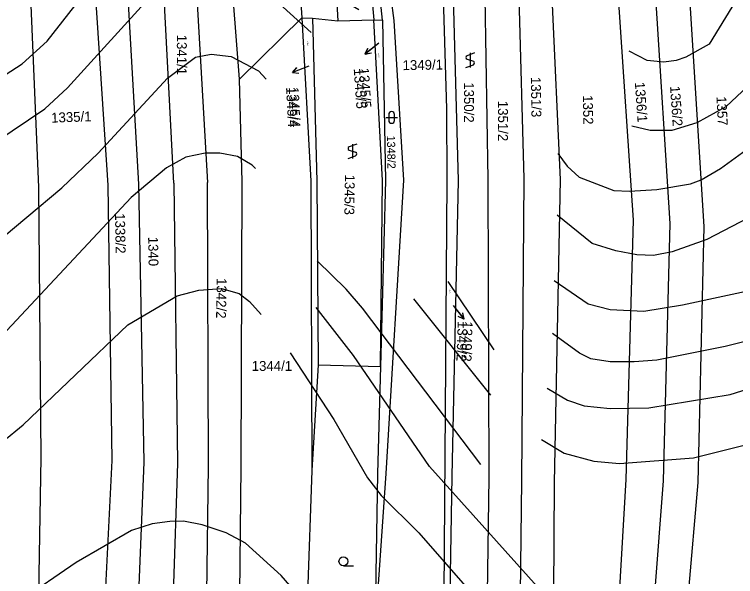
# Model space of a CAD drawing. Extents: x -555860 to -552701, y -1187050 to -1182291.
# Drawn here: x -553802.7 to -553678.7, y -1185150.9 to -1185054.2 of the extents above; entities that cross this region are included whole.
import ezdxf

# ---------------------------------------------------------------- set-up
doc = ezdxf.new("R2010")
doc.units = 0
for name, color, linetype in [('LEG_2b', 7, 'Continuous'), ('Level 16', 7, 'Continuous'), ('Level 25', 7, 'Continuous'), ('Level 40', 7, 'Continuous'), ('Level 41', 7, 'Continuous'), ('navrh_BV', 7, 'Continuous'), ('stav_BV', 7, 'Continuous')]:
    doc.layers.add(name, color=color, linetype=linetype)

msp = doc.modelspace()

# ---------------------------------------------------------------- linework, layer by layer
at = {"layer": 'Level 16'}
for p, q in [((-553740.03, -1185059.19), (-553742.41, -1185061.02)), ((-553742.41, -1185061.02), (-553741.92, -1185060.02)), ((-553742.41, -1185061.02), (-553741.31, -1185060.81)), ((-553752.1, -1185063.13), (-553754.9, -1185064.22)), ((-553754.9, -1185064.22), (-553754.15, -1185063.39)), ((-553754.9, -1185064.22), (-553753.78, -1185064.32)), ((-553727.24, -1185104.3), (-553725.41, -1185106.68)), ((-553725.41, -1185106.68), (-553726.42, -1185106.19)), ((-553725.41, -1185106.68), (-553725.62, -1185105.58))]:
    msp.add_line(p, q, dxfattribs=at)
at = {"layer": 'Level 25'}
for p, q in [((-553723.57, -1185060.86), (-553724.87, -1185061.33)), ((-553724.32, -1185060.86), (-553724.32, -1185063.36)), ((-553725.07, -1185063.36), (-553723.77, -1185062.87)), ((-553724.87, -1185061.94), (-553723.77, -1185062.27)), ((-553738.35, -1185071.45), (-553738.35, -1185072.45)), ((-553737.35, -1185072.45), (-553737.35, -1185071.45)), ((-553738.85, -1185071.95), (-553736.85, -1185071.95)), ((-553743.85, -1185076.52), (-553745.15, -1185077)), ((-553744.6, -1185076.52), (-553744.6, -1185079.02)), ((-553745.15, -1185077.6), (-553744.05, -1185077.93)), ((-553745.35, -1185079.02), (-553744.05, -1185078.53)), ((-553746.15, -1185149.07), (-553744.4, -1185149.07))]:
    msp.add_line(p, q, dxfattribs=at)
msp.add_circle((-553746.15, -1185148.32), 0.75, dxfattribs=at)
for centre, radius, start, end in [((-553724.74, -1185061.64), 0.329, 113.579, 246.421), ((-553723.9, -1185062.57), 0.329, 293.574, 66.426), ((-553737.85, -1185071.45), 0.5, 0, 180), ((-553737.85, -1185072.45), 0.5, 180, 359.9879), ((-553745.02, -1185077.3), 0.329, 113.579, 246.421), ((-553744.18, -1185078.23), 0.329, 293.574, 66.426)]:
    msp.add_arc(centre, radius, start, end, dxfattribs=at)
at = {"layer": 'Level 40'}
for points in [[(-553814.26, -1185081.7), (-553797.48, -1185070.47), (-553793.6, -1185066.86), (-553778.63, -1185050.36), (-553776, -1185049.05), (-553773.78, -1185048.56), (-553770.06, -1185048.06), (-553766.57, -1185048.14), (-553763.29, -1185049.21), (-553757.69, -1185051.89), (-553751.7, -1185057.35)], [(-553709.29, -1185078.17), (-553707.64, -1185080.31), (-553705.57, -1185082.22), (-553699.63, -1185084.53), (-553696.96, -1185084.61), (-553692.21, -1185084.36), (-553686.42, -1185083.36), (-553684.62, -1185082.71), (-553681.29, -1185080.73), (-553676.85, -1185077.54), (-553673.56, -1185073.47), (-553669.37, -1185067), (-553668.11, -1185063.68)], [(-553728.16, -1185100.15), (-553720.26, -1185111.91)], [(-553712.05, -1185127.37), (-553708.19, -1185129.68), (-553703.06, -1185131.06), (-553698.63, -1185131.48), (-553685.92, -1185130.49), (-553673.11, -1185127.32), (-553665.96, -1185125.04), (-553659.24, -1185121.77), (-553647.18, -1185114.56), (-553641.19, -1185109.29)]]:
    msp.add_lwpolyline(points, dxfattribs=at)
at = {"layer": 'Level 41'}
for points in [[(-553675.75, -1184998.59), (-553675.37, -1185017.25), (-553677.2, -1185038.33), (-553678.73, -1185051.93), (-553683.23, -1185059.37), (-553687.25, -1185061.59), (-553688.92, -1185062.15), (-553691.05, -1185062.42), (-553693.91, -1185062.15), (-553697.02, -1185060.54)], [(-553818.98, -1185074.07), (-553801.41, -1185062.75), (-553797.07, -1185058.82), (-553786.95, -1185045.79), (-553780.98, -1185040.24), (-553778.77, -1185038.99), (-553775.83, -1185038.65), (-553771.7, -1185038.99), (-553763.88, -1185041.97), (-553754, -1185047.19), (-553743.47, -1185053.39)], [(-553696.54, -1185073.37), (-553693.36, -1185074.13), (-553689.57, -1185074.13), (-553685.28, -1185072.81), (-553680.32, -1185070.05), (-553675.74, -1185065.75), (-553674.07, -1185062), (-553672.58, -1185057.34), (-553671.46, -1185040.18)], [(-553806.64, -1185094.18), (-553794.57, -1185084.06), (-553788.33, -1185078.09), (-553776.41, -1185065.2), (-553771.56, -1185061.59), (-553768.9, -1185061.09), (-553765.46, -1185061.45), (-553760.74, -1185063.95), (-553759.45, -1185065.36)], [(-553653.43, -1185062.88), (-553654.28, -1185065.28), (-553656.75, -1185069.91), (-553661.32, -1185076.57), (-553665.34, -1185081.01), (-553671.17, -1185086), (-553675.05, -1185088.49), (-553683.63, -1185092.94), (-553689.57, -1185095.09), (-553692.8, -1185095.7), (-553695.67, -1185095.58), (-553699.3, -1185094.92), (-553703.34, -1185093.62), (-553709.39, -1185088.76)], [(-553761.25, -1185080.75), (-553761.85, -1185080.17), (-553764.35, -1185078.65), (-553767.42, -1185078.09), (-553769.89, -1185078.09), (-553773.22, -1185078.79), (-553776.55, -1185080.59), (-553782.65, -1185085.72), (-553808.99, -1185113.87)], [(-553709.88, -1185099.99), (-553704.03, -1185104.02), (-553700.29, -1185104.99), (-553694.46, -1185105.27), (-553687.81, -1185104.16), (-553674.77, -1185101.39), (-553667.29, -1185097.37), (-553658.83, -1185090.71), (-553652.31, -1185082.67), (-553650.97, -1185080.54)], [(-553646.19, -1185089.52), (-553651.19, -1185096.22), (-553659.38, -1185103.05), (-553665.62, -1185106.52), (-553672.28, -1185109.29), (-553680.48, -1185111.35), (-553692.24, -1185113.73), (-553696.16, -1185113.99), (-553700.29, -1185114.01), (-553703.58, -1185113.49), (-553705.56, -1185112.48), (-553710.2, -1185109.11)], [(-553722.5, -1185131.68), (-553742.85, -1185104.75), (-553745.67, -1185101.51), (-553750.65, -1185096.62)], [(-553811.77, -1185133.42), (-553801.23, -1185124.82), (-553783.2, -1185107.63), (-553774.75, -1185102.64), (-553771, -1185101.67), (-553767.12, -1185101.39), (-553764.07, -1185102.22), (-553762.29, -1185103.59), (-553760.29, -1185105.87)], [(-553734.06, -1185103.14), (-553720.82, -1185119.74)], [(-553706.8, -1185159.35), (-553731.35, -1185132.03), (-553744.38, -1185112.9), (-553750.83, -1185104.64)], [(-553755.31, -1185112.47), (-553747.8, -1185123.94), (-553742.02, -1185133.97), (-553739.67, -1185137.02), (-553733.15, -1185143.4), (-553717.2, -1185161.71)], [(-553711.09, -1185118.5), (-553707.62, -1185120.58), (-553704.73, -1185121.58), (-553700.29, -1185122.05), (-553693.63, -1185121.91), (-553679.65, -1185119.6), (-553671.45, -1185117.06)], [(-553745.35, -1185164.06), (-553756.86, -1185150.75), (-553762.96, -1185145.2), (-553766.29, -1185143.4), (-553770.45, -1185142.01), (-553773.67, -1185141.38), (-553775.99, -1185141.46), (-553779.04, -1185141.88), (-553782.58, -1185143.03), (-553792.08, -1185148.53), (-553801.78, -1185155.19)]]:
    msp.add_lwpolyline(points, dxfattribs=at)
at = {"layer": 'navrh_BV'}
for p, q in [((-553711.9, -1185015.47), (-553708.87, -1185082.6)), ((-553749.45, -1185019.32), (-553747.08, -1185055.31)), ((-553744.14, -1185018.92), (-553740.93, -1185055.17)), ((-553739.43, -1185055.21), (-553743.15, -1185018.82)), ((-553737.43, -1185055.26), (-553742.16, -1185018.72)), ((-553781.32, -1185083.44), (-553784.76, -1185023.2)), ((-553775.29, -1185083.26), (-553778.52, -1185022.57)), ((-553790.64, -1185023.71), (-553786.65, -1185083.6)), ((-553798.53, -1185083.95), (-553801.06, -1185024.85)), ((-553772.72, -1185026.77), (-553769.52, -1185083.16)), ((-553764.03, -1185065.37), (-553767.08, -1185026.3)), ((-553700.58, -1185025.87), (-553696.33, -1185089.61)), ((-553753.89, -1185045.66), (-553753.27, -1185054.83)), ((-553684.09, -1185090.73), (-553686.79, -1185047.8)), ((-553692.65, -1185048.3), (-553689.99, -1185090.18)), ((-553728.38, -1185070.45), (-553728.94, -1185050.5)), ((-553726.33, -1185082.77), (-553727.25, -1185050.46)), ((-553721.84, -1185050.21), (-553721.28, -1185082.62)), ((-553715.05, -1185082.5), (-553715.94, -1185050.17)), ((-553753.27, -1185054.83), (-553764.03, -1185065.37)), ((-553753.27, -1185054.83), (-553751.73, -1185082.91)), ((-553753.27, -1185054.83), (-553751.43, -1185054.88)), ((-553751.43, -1185054.88), (-553750.73, -1185082.9)), ((-553751.43, -1185054.88), (-553747.08, -1185055.31)), ((-553747.08, -1185055.31), (-553740.93, -1185055.17)), ((-553740.93, -1185055.17), (-553739.43, -1185055.21)), ((-553739.43, -1185082.78), (-553740.93, -1185055.17)), ((-553739.43, -1185055.21), (-553738.93, -1185082.77)), ((-553735.73, -1185082.74), (-553737.43, -1185055.26)), ((-553763.54, -1185083.01), (-553764.03, -1185065.37)), ((-553728.32, -1185082.83), (-553728.38, -1185070.45)), ((-553750.73, -1185082.9), (-553750.48, -1185114.51)), ((-553738.93, -1185082.77), (-553739.78, -1185114.79)), ((-553739.78, -1185114.79), (-553739.43, -1185082.78)), ((-553738.76, -1185133.22), (-553735.73, -1185082.74)), ((-553728.9, -1185162.54), (-553728.32, -1185082.83)), ((-553727.41, -1185133.67), (-553726.33, -1185082.77)), ((-553721.28, -1185082.62), (-553721.14, -1185133.89)), ((-553715.47, -1185134.42), (-553715.05, -1185082.5)), ((-553708.87, -1185082.6), (-553709.89, -1185134.82)), ((-553798.1, -1185130.44), (-553798.53, -1185083.95)), ((-553786.65, -1185083.6), (-553785.98, -1185130.95)), ((-553780.4, -1185131.26), (-553781.32, -1185083.44)), ((-553775.29, -1185083.26), (-553774.69, -1185131.44)), ((-553769.33, -1185131.86), (-553769.52, -1185083.16)), ((-553763.7, -1185132.07), (-553763.54, -1185083.01)), ((-553751.73, -1185082.91), (-553751.6, -1185132.71)), ((-553696.33, -1185089.61), (-553697.57, -1185134.24)), ((-553689.99, -1185090.18), (-553691.14, -1185134.46)), ((-553685.12, -1185134.76), (-553684.09, -1185090.73)), ((-553750.48, -1185114.51), (-553751.6, -1185132.71)), ((-553750.48, -1185114.51), (-553739.78, -1185114.79)), ((-553739.78, -1185114.79), (-553740.27, -1185133.18)), ((-553798.67, -1185159.95), (-553798.1, -1185130.44)), ((-553785.98, -1185130.95), (-553787.4, -1185160.33)), ((-553781.64, -1185160.69), (-553780.4, -1185131.26)), ((-553774.69, -1185131.44), (-553775.68, -1185160.88)), ((-553769.76, -1185161.1), (-553769.33, -1185131.86)), ((-553764.01, -1185161.37), (-553763.7, -1185132.07)), ((-553751.6, -1185132.71), (-553752.61, -1185161.81)), ((-553740.27, -1185133.18), (-553740.79, -1185162.29)), ((-553740.79, -1185162.29), (-553738.76, -1185133.22)), ((-553727.91, -1185162.63), (-553727.41, -1185133.67)), ((-553721.14, -1185133.89), (-553721.52, -1185162.91)), ((-553715.79, -1185163.19), (-553715.47, -1185134.42)), ((-553709.89, -1185134.82), (-553710.1, -1185163.44)), ((-553697.57, -1185134.24), (-553700.71, -1185189.08)), ((-553691.14, -1185134.46), (-553695.38, -1185189.26)), ((-553689.96, -1185189.3), (-553685.12, -1185134.76))]:
    msp.add_line(p, q, dxfattribs=at)
at = {"layer": 'stav_BV'}
for p, q in [((-553740.03, -1185059.19), (-553742.4, -1185061.04)), ((-553742.4, -1185061.04), (-553741.91, -1185060.03)), ((-553742.4, -1185061.04), (-553741.3, -1185060.82)), ((-553752.1, -1185063.13), (-553754.9, -1185064.21)), ((-553754.9, -1185064.21), (-553754.15, -1185063.38)), ((-553754.9, -1185064.21), (-553753.79, -1185064.31)), ((-553727.24, -1185104.3), (-553725.39, -1185106.67)), ((-553725.39, -1185106.67), (-553726.4, -1185106.18)), ((-553725.39, -1185106.67), (-553725.61, -1185105.57))]:
    msp.add_line(p, q, dxfattribs=at)

# ---------------------------------------------------------------- texts
at = {"layer": 'LEG_2b'}
for s, height, rotation, p in [('1341/1', 1.7, 270, (-553774.78, -1185057.71)), ('1345/4', 0.2, 273, (-553752.41, -1185058.76)), ('1345/5', 0.2, 273, (-553740.22, -1185060.78)), ('1349/1', 1.7, 1, (-553735.95, -1185063.82)), ('1345/5', 1.7, 274, (-553744.37, -1185063.58)), ('1351/3', 1.7, 271, (-553713.91, -1185064.99)), ('1350/2', 1.7, 270, (-553725.4, -1185065.9)), ('1356/1', 1.7, 274, (-553696.02, -1185065.91)), ('1356/2', 1.7, 274, (-553689.97, -1185066.58)), ('1345/4', 1.7, 273, (-553756.01, -1185066.75)), ('1352', 1.7, 271, (-553704.96, -1185068.13)), ('1357', 1.7, 273, (-553681.99, -1185068.36)), ('1351/2', 1.7, 270, (-553719.54, -1185069.09)), ('1335/1', 1.7, 2, (-553796.38, -1185072.85)), ('1348/2', 1.4, 271, (-553738.66, -1185075.07)), ('1345/3', 1.7, 269, (-553745.87, -1185081.76)), ('1338/2', 1.7, 271, (-553785.42, -1185088.44)), ('1340', 1.7, 271, (-553779.73, -1185092.49)), ('1342/2', 1.7, 269, (-553767.92, -1185099.58)), ('1349/2', 0.2, 270, (-553727.94, -1185101.39)), ('1349/2', 1.7, 268, (-553726.47, -1185106.95))]:
    msp.add_text(s, height=height, rotation=rotation, dxfattribs=at).set_placement(p)
msp.add_text('1344/1', height=1.7, dxfattribs=at).set_placement((-553761.91, -1185115.55))
at = {"layer": 'Level 16'}
for s, rotation, p in [('1345/5', 273.6, (-553743.46, -1185063.46)), ('1345/4', 272.7, (-553755.54, -1185066.76)), ('1349/2', 268.2, (-553725.61, -1185106.99))]:
    msp.add_text(s, height=1.7, rotation=rotation, dxfattribs=at).set_placement(p)

doc.saveas('drawing.dxf')
